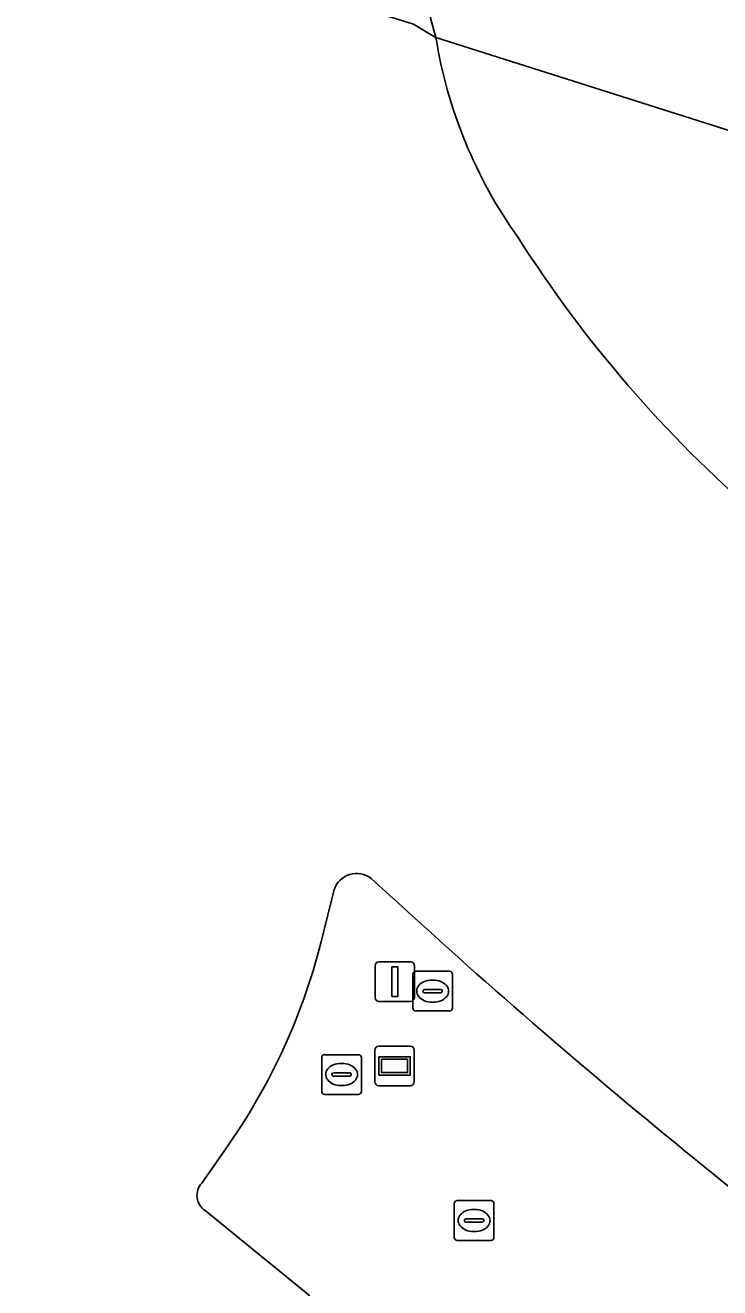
# Model space of a CAD drawing. Extents: x 157692 to 159674, y 381452 to 383291.
# Drawn here: x 157864.1 to 157881.59, y 382256.96 to 382288.78 of the extents above; entities that cross this region are included whole.
import ezdxf

# ---------------------------------------------------------------- set-up
doc = ezdxf.new("R2010")
doc.units = 0
for name, color, linetype in [('IMGEO_Berm_groen', 7, 'Continuous'), ('IMGEO_Informatiebord', 7, 'Continuous'), ('IMGEO_Portaal', 7, 'Continuous'), ('IMGEO_Rijbaan_autoweg', 7, 'Continuous'), ('IMGEO_Rijbaan_regionaal_gesloten', 7, 'Continuous'), ('IMGEO_Rioolput', 7, 'Continuous'), ('IMGEO_Verkeerseiland_groen', 7, 'Continuous')]:
    doc.layers.add(name, color=color, linetype=linetype)

msp = doc.modelspace()

# ---------------------------------------------------------------- linework, layer by layer
at = {"layer": 'IMGEO_Berm_groen'}
for points in [[(157864.114, 382342.935), (157866.762, 382334.417), (157869.263, 382325.986), (157870.521, 382320.98), (157871.5, 382315.747), (157872.274, 382309.829), (157872.838, 382302.825), (157872.581, 382302.768), (157873.357, 382294.121), (157873.804, 382291.348), (157874.315, 382288.932), (157874.445, 382288.472), (157883.808, 382285.497), (157884.198, 382287.039), (157884.326, 382287.545), (157885.601, 382292.589), (157885.854, 382294.725), (157885.722, 382296.874), (157884.369, 382306.828), (157882.709, 382318.672), (157880.839, 382332.538), (157878.807, 382347.427)], [(157883.808, 382285.497), (157874.445, 382288.472)]]:
    msp.add_lwpolyline(points, dxfattribs=at)
for centre, radius, start, end in [((157886.21, 382290.358), 11.916, 189.1073, 215.5271), ((157903.529, 382300.606), 32.012, 212.4413, 229.0701)]:
    msp.add_arc(centre, radius, start, end, dxfattribs=at)
at = {"layer": 'IMGEO_Informatiebord'}
for p, q in [((157872.908, 382262.154), (157872.908, 382262.954)), ((157872.908, 382262.954), (157872.908, 382262.154)), ((157873.008, 382263.054), (157873.798, 382263.054)), ((157873.798, 382263.054), (157873.008, 382263.054)), ((157873.898, 382262.954), (157873.898, 382262.154)), ((157873.898, 382262.154), (157873.898, 382262.954)), ((157873.798, 382262.054), (157873.008, 382262.054)), ((157873.008, 382262.054), (157873.798, 382262.054))]:
    msp.add_line(p, q, dxfattribs=at)
for points in [[(157873.009, 382262.786), (157873.797, 382262.786), (157873.797, 382262.322), (157873.009, 382262.322), (157873.009, 382262.786)], [(157873.074, 382262.721), (157873.074, 382262.387), (157873.732, 382262.387), (157873.732, 382262.721), (157873.074, 382262.721)]]:
    msp.add_lwpolyline(points, dxfattribs=at)
for centre, start, end in [((157873.008, 382262.954), 90, 180), ((157873.008, 382262.954), 90, 180), ((157873.798, 382262.954), 0, 90), ((157873.798, 382262.954), 360, 90), ((157873.008, 382262.154), 180, 270), ((157873.008, 382262.154), 180, 270), ((157873.798, 382262.154), 270, 0), ((157873.798, 382262.154), 270, 0)]:
    msp.add_arc(centre, 0.1, start, end, dxfattribs=at)
at = {"layer": 'IMGEO_Portaal'}
for p, q in [((157872.915, 382264.278), (157872.915, 382265.078)), ((157872.915, 382265.078), (157872.915, 382264.278)), ((157873.015, 382265.178), (157873.805, 382265.178)), ((157873.805, 382265.178), (157873.015, 382265.178)), ((157873.905, 382265.078), (157873.905, 382264.278)), ((157873.905, 382264.278), (157873.905, 382265.078)), ((157873.805, 382264.178), (157873.015, 382264.178)), ((157873.015, 382264.178), (157873.805, 382264.178))]:
    msp.add_line(p, q, dxfattribs=at)
msp.add_lwpolyline([(157873.335, 382265.053), (157873.485, 382265.053), (157873.485, 382264.303), (157873.335, 382264.303), (157873.335, 382265.053)], dxfattribs=at)
for centre, start, end in [((157873.015, 382265.078), 90, 180), ((157873.015, 382265.078), 90, 180), ((157873.805, 382265.078), 0, 90), ((157873.805, 382265.078), 360, 90), ((157873.015, 382264.278), 180, 270), ((157873.015, 382264.278), 180, 270), ((157873.805, 382264.278), 270, 0), ((157873.805, 382264.278), 270, 0)]:
    msp.add_arc(centre, 0.1, start, end, dxfattribs=at)
at = {"layer": 'IMGEO_Rijbaan_autoweg'}
msp.add_lwpolyline([(157864.101, 382291.808), (157869.11, 382290.281), (157873.878, 382288.805), (157874.312, 382288.549), (157874.445, 382288.472), (157874.315, 382288.932), (157873.804, 382291.348), (157873.357, 382294.121), (157872.581, 382302.768), (157872.838, 382302.825), (157872.274, 382309.829), (157871.5, 382315.747), (157870.521, 382320.98), (157869.263, 382325.986), (157866.762, 382334.417), (157864.114, 382342.935)], dxfattribs=at)
at = {"layer": 'IMGEO_Rijbaan_regionaal_gesloten'}
for points in [[(157874.445, 382288.472), (157874.312, 382288.549), (157873.878, 382288.805), (157869.11, 382290.281), (157864.101, 382291.808)], [(157872.811, 382267.277), (157873.381, 382266.762)], [(157871.598, 382265.859), (157871.884, 382266.992)], [(157868.551, 382259.601), (157869.127, 382260.432)], [(157871.267, 382256.756), (157868.631, 382258.91)]]:
    msp.add_lwpolyline(points, dxfattribs=at)
for centre, radius, start, end in [((157886.21, 382290.358), 11.916, 189.1073, 215.5271), ((157903.529, 382300.606), 32.012, 212.4413, 229.0701), ((157872.446, 382266.814), 0.59, 51.751, 162.4284), ((157987.405, 382391.015), 168.642, 227.45827, 234.25024), ((157856.444, 382269.483), 15.581, 324.4878, 346.5511), ((157868.884, 382259.289), 0.456, 136.9099, 236.2981)]:
    msp.add_arc(centre, radius, start, end, dxfattribs=at)
at = {"layer": 'IMGEO_Rioolput'}
for p, q in [((157873.862, 382264.012), (157873.862, 382264.864)), ((157873.937, 382264.938), (157874.789, 382264.938)), ((157874.863, 382264.864), (157874.863, 382264.012)), ((157874.35, 382264.718), (157874.375, 382264.718)), ((157874.121, 382264.432), (157874.121, 382264.444)), ((157874.559, 382264.395), (157874.161, 382264.395)), ((157874.164, 382264.481), (157874.562, 382264.481)), ((157874.605, 382264.444), (157874.605, 382264.432)), ((157874.789, 382263.938), (157873.937, 382263.938)), ((157874.373, 382264.158), (157874.348, 382264.158)), ((157871.569, 382261.911), (157871.569, 382262.763)), ((157871.644, 382262.837), (157872.496, 382262.837)), ((157872.57, 382262.763), (157872.57, 382261.911)), ((157871.828, 382262.331), (157871.828, 382262.343)), ((157871.871, 382262.38), (157872.269, 382262.38)), ((157872.057, 382262.617), (157872.082, 382262.617)), ((157872.312, 382262.343), (157872.312, 382262.331)), ((157872.266, 382262.294), (157871.868, 382262.294)), ((157872.08, 382262.057), (157872.055, 382262.057)), ((157872.496, 382261.837), (157871.644, 382261.837)), ((157874.981, 382259.158), (157875.833, 382259.158)), ((157874.906, 382258.232), (157874.906, 382259.084)), ((157875.394, 382258.938), (157875.419, 382258.938)), ((157875.907, 382259.084), (157875.907, 382258.232)), ((157875.165, 382258.652), (157875.165, 382258.664)), ((157875.603, 382258.615), (157875.205, 382258.615)), ((157875.208, 382258.701), (157875.606, 382258.701)), ((157875.649, 382258.664), (157875.649, 382258.652)), ((157875.417, 382258.378), (157875.392, 382258.378)), ((157875.833, 382258.158), (157874.981, 382258.158))]:
    msp.add_line(p, q, dxfattribs=at)
for points in [[(157873.862, 382264.012), (157873.862, 382264.864)], [(157873.937, 382264.938), (157874.789, 382264.938)], [(157874.863, 382264.864), (157874.863, 382264.012)], [(157874.789, 382263.938), (157873.937, 382263.938)], [(157871.569, 382261.911), (157871.569, 382262.763)], [(157871.644, 382262.837), (157872.496, 382262.837)], [(157872.57, 382262.763), (157872.57, 382261.911)], [(157872.496, 382261.837), (157871.644, 382261.837)], [(157874.981, 382259.158), (157875.833, 382259.158)], [(157874.906, 382258.232), (157874.906, 382259.084)], [(157875.907, 382259.084), (157875.907, 382258.232)], [(157875.833, 382258.158), (157874.981, 382258.158)]]:
    msp.add_lwpolyline(points, dxfattribs=at)
for centre, radius, start, end in [((157873.939, 382264.862), 0.0765, 91.552, 178.448), ((157873.939, 382264.862), 0.0765, 91.552, 178.448), ((157874.787, 382264.862), 0.0765, 1.552, 88.448), ((157874.787, 382264.862), 0.0765, 1.552, 88.448), ((157874.161, 382264.441), 0.0403, 85.8775, 175.7526), ((157874.158, 382264.431), 0.0366, 178.938, 274.7102), ((157874.562, 382264.438), 0.043, 264.8664, 352.4533), ((157874.566, 382264.443), 0.0386, 1.7309, 96.639), ((157873.939, 382264.014), 0.0765, 181.552, 268.448), ((157873.939, 382264.014), 0.0765, 181.552, 268.448), ((157874.787, 382264.014), 0.0765, 271.552, 358.448), ((157874.787, 382264.014), 0.0765, 271.552, 358.448), ((157871.646, 382262.761), 0.0765, 91.552, 178.448), ((157871.646, 382262.761), 0.0765, 91.552, 178.448), ((157872.494, 382262.761), 0.0765, 1.552, 88.448), ((157872.494, 382262.761), 0.0765, 1.552, 88.448), ((157871.868, 382262.34), 0.0403, 85.8775, 175.7526), ((157871.865, 382262.33), 0.0366, 178.938, 274.7102), ((157872.269, 382262.337), 0.043, 264.8664, 352.4533), ((157872.273, 382262.342), 0.0386, 1.7309, 96.639), ((157871.646, 382261.913), 0.0765, 181.552, 268.448), ((157871.646, 382261.913), 0.0765, 181.552, 268.448), ((157872.494, 382261.913), 0.0765, 271.552, 358.448), ((157872.494, 382261.913), 0.0765, 271.552, 358.448), ((157874.983, 382259.082), 0.0765, 91.552, 178.448), ((157874.983, 382259.082), 0.0765, 91.552, 178.448), ((157875.831, 382259.082), 0.0765, 1.552, 88.448), ((157875.831, 382259.082), 0.0765, 1.552, 88.448), ((157875.205, 382258.661), 0.0403, 85.8775, 175.7526), ((157875.202, 382258.651), 0.0366, 178.938, 274.7102), ((157875.606, 382258.658), 0.043, 264.8664, 352.4533), ((157875.61, 382258.663), 0.0386, 1.7309, 96.639), ((157874.983, 382258.234), 0.0765, 181.552, 268.448), ((157874.983, 382258.234), 0.0765, 181.552, 268.448), ((157875.831, 382258.234), 0.0765, 271.552, 358.448), ((157875.831, 382258.234), 0.0765, 271.552, 358.448)]:
    msp.add_arc(centre, radius, start, end, dxfattribs=at)
for centre, major_axis, ratio, start_param, end_param in [((157874.349, 382264.438), (-0.387, 0.002), 0.722429, 4.712389, 7.853982), ((157874.374, 382264.438), (-0.39, 0.002), 0.717154, 1.570796, 4.712389), ((157872.056, 382262.337), (-0.387, 0.002), 0.722429, 4.712389, 7.853982), ((157872.081, 382262.337), (-0.39, 0.002), 0.717154, 1.570796, 4.712389), ((157875.393, 382258.658), (-0.387, 0.002), 0.722429, 4.712389, 7.853982), ((157875.418, 382258.658), (-0.39, 0.002), 0.717154, 1.570796, 4.712389)]:
    msp.add_ellipse(centre, major_axis=major_axis, ratio=ratio, start_param=start_param, end_param=end_param, dxfattribs=at)
at = {"layer": 'IMGEO_Verkeerseiland_groen'}
for points in [[(157873.381, 382266.762), (157872.811, 382267.277)], [(157871.884, 382266.992), (157871.598, 382265.859)], [(157869.127, 382260.432), (157868.551, 382259.601)], [(157868.631, 382258.91), (157871.267, 382256.756)]]:
    msp.add_lwpolyline(points, dxfattribs=at)
for centre, radius, start, end in [((157872.446, 382266.814), 0.59, 51.751, 162.4284), ((157987.405, 382391.015), 168.642, 227.45827, 234.25024), ((157856.444, 382269.483), 15.581, 324.4878, 346.5511), ((157868.884, 382259.289), 0.456, 136.9099, 236.2981)]:
    msp.add_arc(centre, radius, start, end, dxfattribs=at)

doc.saveas('drawing.dxf')
